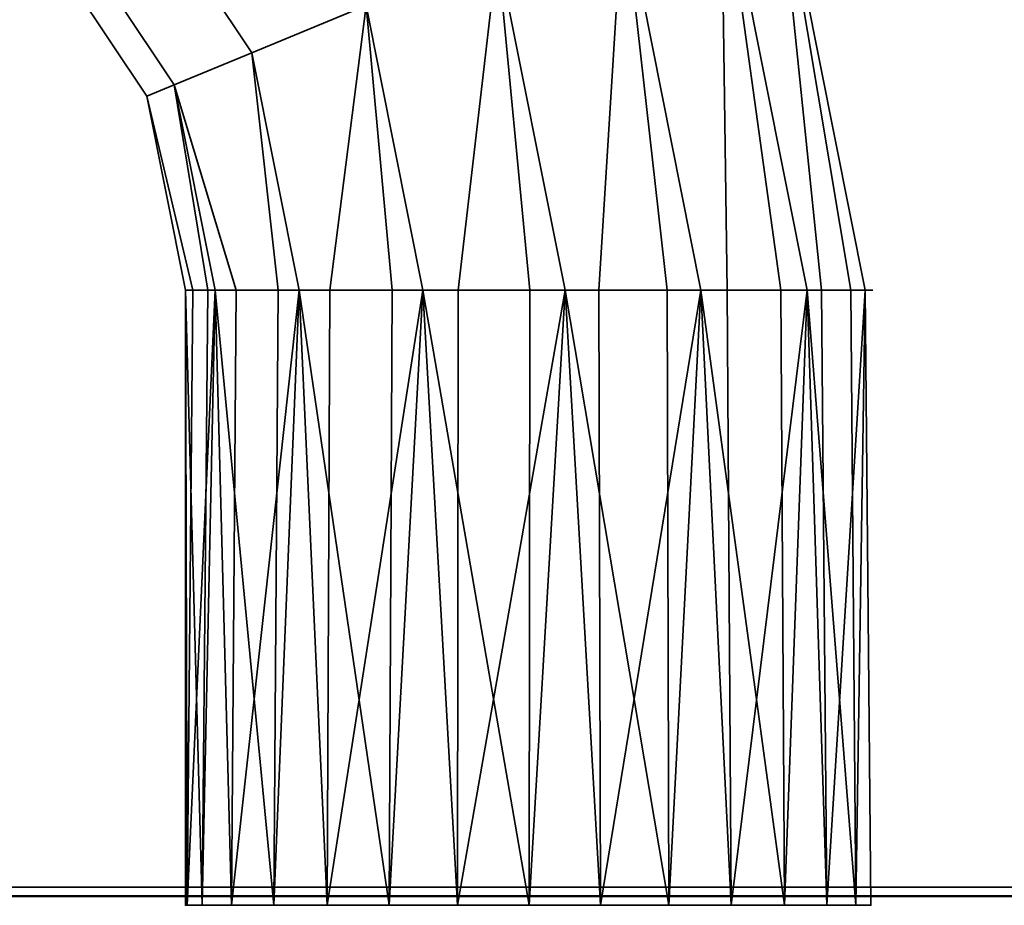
# Model space of a CAD drawing. Header units: millimetres. Extents: x -503 to 6703, y -110 to 193.
# Tile 455 of 656: x 1302 to 1329, y 17 to 41. Entities that reach past the tile are written whole.
import ezdxf

# ---------------------------------------------------------------- set-up
doc = ezdxf.new("R2010")
doc.units = ezdxf.units.MM
doc.layers.add('151', color=7, linetype='Continuous', true_color=0xffffff)

# ---------------------------------------------------------------- blocks, each defined once
blk = doc.blocks.new('UG_SURFACE_002')
at = {"layer": '151', "color": 252, "linetype": 'Continuous', "lineweight": 35}
for points in [[(2052.5, -14, 2212.25), (2052.5, 174.4, 2212.25), (947.5, 174.4, 2212.25), (947.5, -14, 2212.25)], [(1097.5, -14, 2062.25), (1097.5, 174.4, 2062.25), (1902.5, 174.4, 2062.25), (1902.5, -14, 2062.25)]]:
    blk.add_3dface(points, dxfattribs=at)
blk = doc.blocks.new('UG_SURFACE_109')
at = {"layer": '151', "color": 252, "linetype": 'Continuous', "lineweight": 35}
for points in [[(1308.338, 40.56, 1096.94), (1304.622, 46.122, 1096.94), (1307.041, 48.541, 1094.965), (1311.499, 41.87, 1094.965)], [(1311.499, 41.87, 1113.035), (1307.041, 48.541, 1113.035), (1304.622, 46.122, 1111.06), (1308.338, 40.56, 1111.06)], [(1322.796, 46.549, 1105.975), (1321.312, 45.934, 1109.584), (1323.686, 34, 1109.584), (1324.085, 34, 1108.687)], [(1324.893, 34, 1101.128), (1323.686, 34, 1098.416), (1321.312, 45.934, 1098.416), (1322.796, 46.549, 1102.025)], [(1322.796, 46.549, 1105.975), (1325.292, 34, 1105.975), (1325.292, 34, 1104.993)], [(1322.796, 46.549, 1102.025), (1325.292, 34, 1102.025), (1324.893, 34, 1101.128)], [(1325.292, 34, 1104.993), (1325.292, 34, 1102.025), (1322.796, 46.549, 1102.025), (1322.796, 46.549, 1105.975)], [(1324.085, 34, 1108.687), (1325.292, 34, 1105.975), (1322.796, 46.549, 1105.975)], [(1306.193, 39.672, 1100.136), (1302.98, 44.48, 1100.136), (1304.622, 46.122, 1096.94), (1308.338, 40.56, 1096.94)], [(1308.338, 40.56, 1111.06), (1304.622, 46.122, 1111.06), (1302.98, 44.48, 1107.864), (1306.193, 39.672, 1107.864)], [(1321.312, 45.934, 1109.584), (1318.6, 44.811, 1112.227), (1320.75, 34, 1112.227), (1321.48, 34, 1111.57)], [(1322.956, 34, 1097.759), (1320.75, 34, 1095.773), (1318.6, 44.811, 1095.773), (1321.312, 45.934, 1098.416)], [(1321.312, 45.934, 1098.416), (1323.686, 34, 1098.416), (1322.956, 34, 1097.759)], [(1321.48, 34, 1111.57), (1323.686, 34, 1109.584), (1321.312, 45.934, 1109.584)], [(1318.6, 44.811, 1112.227), (1315.129, 43.373, 1113.448), (1316.993, 34, 1113.448), (1317.927, 34, 1113.145)], [(1319.816, 34, 1095.469), (1316.993, 34, 1094.552), (1315.129, 43.373, 1094.552), (1318.6, 44.811, 1095.773)], [(1317.927, 34, 1113.145), (1320.75, 34, 1112.227), (1318.6, 44.811, 1112.227)], [(1318.6, 44.811, 1095.773), (1320.75, 34, 1095.773), (1319.816, 34, 1095.469)], [(1305.434, 39.358, 1104), (1302.4, 43.899, 1104), (1302.98, 44.48, 1100.136), (1306.193, 39.672, 1100.136)], [(1306.193, 39.672, 1107.864), (1302.98, 44.48, 1107.864), (1302.4, 43.899, 1104), (1305.434, 39.358, 1104)], [(1315.129, 43.373, 1113.448), (1311.499, 41.87, 1113.035), (1313.064, 34, 1113.035), (1314.041, 34, 1113.138)], [(1316.016, 34, 1094.655), (1313.064, 34, 1094.965), (1311.499, 41.87, 1094.965), (1315.129, 43.373, 1094.552)], [(1314.041, 34, 1113.138), (1316.993, 34, 1113.448), (1315.129, 43.373, 1113.448)], [(1315.129, 43.373, 1094.552), (1316.993, 34, 1094.552), (1316.016, 34, 1094.655)], [(1311.499, 41.87, 1113.035), (1308.338, 40.56, 1111.06), (1309.643, 34, 1111.06), (1310.494, 34, 1111.551)], [(1312.214, 34, 1095.456), (1309.643, 34, 1096.94), (1308.338, 40.56, 1096.94), (1311.499, 41.87, 1094.965)], [(1310.494, 34, 1111.551), (1313.064, 34, 1113.035), (1311.499, 41.87, 1113.035)], [(1311.499, 41.87, 1094.965), (1313.064, 34, 1094.965), (1312.214, 34, 1095.456)], [(1309.066, 34, 1097.735), (1307.321, 34, 1100.136), (1306.193, 39.672, 1100.136), (1308.338, 40.56, 1096.94)], [(1307.899, 34, 1108.659), (1309.643, 34, 1111.06), (1308.338, 40.56, 1111.06), (1306.193, 39.672, 1107.864)], [(1308.338, 40.56, 1096.94), (1309.643, 34, 1096.94), (1309.066, 34, 1097.735)], [(1307.117, 34, 1101.097), (1306.5, 34, 1104), (1305.434, 39.358, 1104), (1306.193, 39.672, 1100.136)], [(1306.704, 34, 1104.961), (1307.321, 34, 1107.864), (1306.193, 39.672, 1107.864), (1305.434, 39.358, 1104)], [(1306.193, 39.672, 1107.864), (1307.321, 34, 1107.864), (1307.899, 34, 1108.659)], [(1306.193, 39.672, 1100.136), (1307.321, 34, 1100.136), (1307.117, 34, 1101.097)], [(1305.434, 39.358, 1104), (1306.5, 34, 1104), (1306.704, 34, 1104.961)], [(1306.965, 17, 1101.064), (1306.5, 17, 1104), (1306.5, 34, 1104)], [(1306.552, 17, 1104.993), (1306.704, 34, 1104.961), (1306.5, 34, 1104)], [(1306.5, 34, 1104), (1306.5, 17, 1104), (1306.552, 17, 1104.993)], [(1306.5, 34, 1104), (1307.117, 34, 1101.097), (1306.965, 17, 1101.064)], [(1306.552, 17, 1104.993), (1307.773, 17, 1108.75), (1307.321, 34, 1107.864)], [(1307.321, 34, 1107.864), (1306.704, 34, 1104.961), (1306.552, 17, 1104.993)], [(1308.94, 17, 1097.643), (1306.965, 17, 1101.064), (1307.321, 34, 1100.136)], [(1306.965, 17, 1101.064), (1307.117, 34, 1101.097), (1307.321, 34, 1100.136)], [(1307.773, 17, 1108.75), (1307.899, 34, 1108.659), (1307.321, 34, 1107.864)], [(1307.321, 34, 1100.136), (1309.066, 34, 1097.735), (1308.94, 17, 1097.643)], [(1307.773, 17, 1108.75), (1310.416, 17, 1111.686), (1309.643, 34, 1111.06)], [(1309.643, 34, 1111.06), (1307.899, 34, 1108.659), (1307.773, 17, 1108.75)], [(1312.136, 17, 1095.321), (1308.94, 17, 1097.643), (1309.643, 34, 1096.94)], [(1308.94, 17, 1097.643), (1309.066, 34, 1097.735), (1309.643, 34, 1096.94)], [(1310.416, 17, 1111.686), (1310.494, 34, 1111.551), (1309.643, 34, 1111.06)], [(1309.643, 34, 1096.94), (1312.214, 34, 1095.456), (1312.136, 17, 1095.321)], [(1310.416, 17, 1111.686), (1314.025, 17, 1113.292), (1313.064, 34, 1113.035)], [(1313.064, 34, 1113.035), (1310.494, 34, 1111.551), (1310.416, 17, 1111.686)], [(1316, 17, 1094.5), (1312.136, 17, 1095.321), (1313.064, 34, 1094.965)], [(1312.136, 17, 1095.321), (1312.214, 34, 1095.456), (1313.064, 34, 1094.965)], [(1314.025, 17, 1113.292), (1314.041, 34, 1113.138), (1313.064, 34, 1113.035)], [(1313.064, 34, 1094.965), (1316.016, 34, 1094.655), (1316, 17, 1094.5)], [(1314.025, 17, 1113.292), (1317.975, 17, 1113.292), (1316.993, 34, 1113.448)], [(1316.993, 34, 1113.448), (1314.041, 34, 1113.138), (1314.025, 17, 1113.292)], [(1319.864, 17, 1095.321), (1316, 17, 1094.5), (1316.993, 34, 1094.552)], [(1316, 17, 1094.5), (1316.016, 34, 1094.655), (1316.993, 34, 1094.552)], [(1317.975, 17, 1113.292), (1317.927, 34, 1113.145), (1316.993, 34, 1113.448)], [(1316.993, 34, 1094.552), (1319.816, 34, 1095.469), (1319.864, 17, 1095.321)], [(1320.75, 34, 1112.227), (1317.927, 34, 1113.145), (1317.975, 17, 1113.292)], [(1317.975, 17, 1113.292), (1321.584, 17, 1111.686), (1320.75, 34, 1112.227)], [(1319.864, 17, 1095.321), (1319.816, 34, 1095.469), (1320.75, 34, 1095.773)], [(1323.06, 17, 1097.643), (1319.864, 17, 1095.321), (1320.75, 34, 1095.773)], [(1321.584, 17, 1111.686), (1321.48, 34, 1111.57), (1320.75, 34, 1112.227)], [(1320.75, 34, 1095.773), (1322.956, 34, 1097.759), (1323.06, 17, 1097.643)], [(1323.686, 34, 1109.584), (1321.48, 34, 1111.57), (1321.584, 17, 1111.686)], [(1321.584, 17, 1111.686), (1324.227, 17, 1108.75), (1323.686, 34, 1109.584)], [(1323.06, 17, 1097.643), (1322.956, 34, 1097.759), (1323.686, 34, 1098.416)], [(1325.035, 17, 1101.064), (1323.06, 17, 1097.643), (1323.686, 34, 1098.416)], [(1324.227, 17, 1108.75), (1324.085, 34, 1108.687), (1323.686, 34, 1109.584)], [(1323.686, 34, 1098.416), (1324.893, 34, 1101.128), (1325.035, 17, 1101.064)], [(1325.292, 34, 1105.975), (1324.085, 34, 1108.687), (1324.227, 17, 1108.75)], [(1324.227, 17, 1108.75), (1325.448, 17, 1104.993), (1325.292, 34, 1105.975)], [(1325.035, 17, 1101.064), (1324.893, 34, 1101.128), (1325.292, 34, 1102.025)], [(1325.448, 17, 1104.993), (1325.035, 17, 1101.064), (1325.292, 34, 1102.025)], [(1325.448, 17, 1104.993), (1325.292, 34, 1104.993), (1325.292, 34, 1105.975)], [(1325.292, 34, 1102.025), (1325.292, 34, 1104.993), (1325.448, 17, 1104.993)], [(1306.552, 17, 1104.993), (1306.5, 17, 1104), (1306.965, 17, 1101.064), (1316, 17, 1104)], [(1310.416, 17, 1111.686), (1307.773, 17, 1108.75), (1306.552, 17, 1104.993), (1316, 17, 1104)], [(1316, 17, 1104), (1306.965, 17, 1101.064), (1308.94, 17, 1097.643), (1312.136, 17, 1095.321)], [(1317.975, 17, 1113.292), (1314.025, 17, 1113.292), (1310.416, 17, 1111.686), (1316, 17, 1104)], [(1312.136, 17, 1095.321), (1316, 17, 1094.5), (1319.864, 17, 1095.321), (1316, 17, 1104)], [(1319.864, 17, 1095.321), (1323.06, 17, 1097.643), (1325.035, 17, 1101.064), (1316, 17, 1104)], [(1325.035, 17, 1101.064), (1325.448, 17, 1104.993), (1324.227, 17, 1108.75), (1316, 17, 1104)], [(1324.227, 17, 1108.75), (1321.584, 17, 1111.686), (1317.975, 17, 1113.292), (1316, 17, 1104)]]:
    blk.add_3dface(points, dxfattribs=at)
blk = doc.blocks.new('UG_SURFACE_168')
at = {"layer": '151', "color": 252, "linetype": 'Continuous', "lineweight": 35}
for points in [[(1150.5, 7.25, 2006.75), (1849.5, 7.25, 2006.75), (1849.5, 46.92, 2006.75), (1150.5, 46.92, 2006.75)], [(1152, 7.25, 2005.25), (1152, 46.92, 2005.25), (1848, 46.92, 2005.25), (1848, 7.25, 2005.25)], [(1861.42, 17.5, 2018.67), (1138.58, 17.5, 2018.67), (1137.401, 17.266, 2019.849), (1862.599, 17.266, 2019.849)], [(1138.58, 17.5, 2018.67), (1861.42, 17.5, 2018.67), (1853.467, 17.5, 2010.717), (1146.533, 17.5, 2010.717)], [(1852.227, 17.239, 2009.477), (1147.773, 17.239, 2009.477), (1146.533, 17.5, 2010.717), (1853.467, 17.5, 2010.717)], [(1862.599, 17.266, 2019.849), (1137.401, 17.266, 2019.849), (1136.402, 16.598, 2020.848), (1863.598, 16.598, 2020.848)], [(1851.197, 16.501, 2008.446), (1148.803, 16.501, 2008.446), (1147.773, 17.239, 2009.477), (1852.227, 17.239, 2009.477)]]:
    blk.add_3dface(points, dxfattribs=at)

msp = doc.modelspace()

# ---------------------------------------------------------------- linework, layer by layer
at = {"layer": '151', "color": 252, "linetype": 'Continuous', "lineweight": -3, "true_color": 0x939598}
for p, q in [((1861.42, 17.5, 2018.67), (1138.58, 17.5, 2018.67)), ((1853.467, 17.5, 2010.717), (1146.533, 17.5, 2010.717))]:
    msp.add_line(p, q, dxfattribs=at)
at = {"layer": '151', "color": 252, "linetype": 'Continuous', "lineweight": -3, "true_color": 0x939598, "extrusion": (0, 1, 0)}
msp.add_circle((-1316, 1104, 34), 9.5, dxfattribs=at)

# ---------------------------------------------------------------- block references
at = {"layer": '151', "color": 252, "linetype": 'Continuous', "lineweight": -3, "true_color": 0x939598}
for name in ['UG_SURFACE_002', 'UG_SURFACE_168', 'UG_SURFACE_109']:
    msp.add_blockref(name, (0, 0), dxfattribs=at)

doc.saveas('drawing.dxf')
